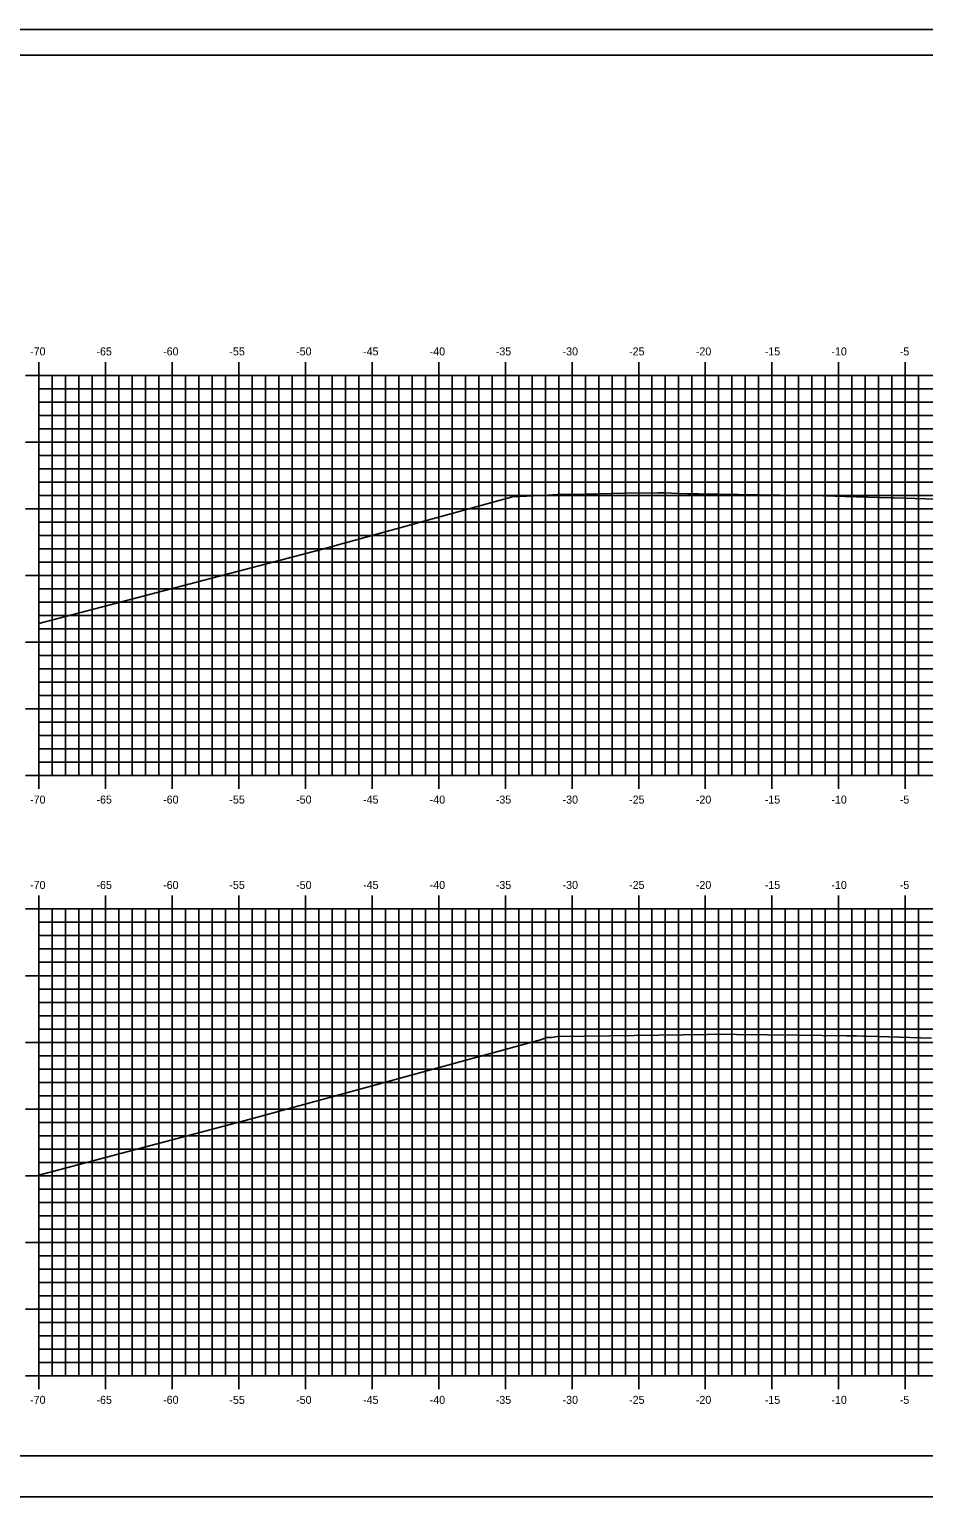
# Model space of a CAD drawing. Extents: x 1170543 to 1177585, y 609599 to 610623.
# Drawn here: x 1171516.5 to 1171583.6, y 609598.8 to 609708.8 of the extents above; entities that cross this region are included whole.
import ezdxf

# ---------------------------------------------------------------- set-up
doc = ezdxf.new("R2010")
doc.units = 0
for name, color, linetype in [('BORDER', 7, 'Continuous'), ('H_V ANNOTATION', 7, 'Continuous'), ('MAJOR', 7, 'Continuous'), ('MINOR', 7, 'Continuous'), ('PLOT BOUNDARY', 7, 'Continuous'), ('S_Roadway_Centerline', 7, 'Continuous')]:
    doc.layers.add(name, color=color, linetype=linetype)

msp = doc.modelspace()

# ---------------------------------------------------------------- linework, layer by layer
at = {"layer": 'BORDER'}
for p, q in [((1171672.21, 609706.87), (1171512.21, 609706.87)), ((1171512.21, 609601.87), (1171672.21, 609601.87))]:
    msp.add_line(p, q, dxfattribs=at)
at = {"layer": 'MAJOR'}
for p, q in [((1171517.21, 609683.87), (1171517.21, 609682.87)), ((1171522.21, 609683.87), (1171522.21, 609682.87)), ((1171527.21, 609683.87), (1171527.21, 609682.87)), ((1171532.21, 609683.87), (1171532.21, 609682.87)), ((1171537.21, 609683.87), (1171537.21, 609682.87)), ((1171542.21, 609683.87), (1171542.21, 609682.87)), ((1171547.21, 609683.87), (1171547.21, 609682.87)), ((1171552.21, 609683.87), (1171552.21, 609682.87)), ((1171557.21, 609683.87), (1171557.21, 609682.87)), ((1171562.21, 609683.87), (1171562.21, 609682.87)), ((1171567.21, 609683.87), (1171567.21, 609682.87)), ((1171572.21, 609683.87), (1171572.21, 609682.87)), ((1171577.21, 609683.87), (1171577.21, 609682.87)), ((1171582.21, 609683.87), (1171582.21, 609682.87)), ((1171516.21, 609682.87), (1171517.21, 609682.87)), ((1171517.21, 609682.87), (1171657.21, 609682.87)), ((1171517.21, 609652.87), (1171517.21, 609682.87)), ((1171517.21, 609652.87), (1171517.21, 609682.87)), ((1171517.21, 609682.87), (1171657.21, 609682.87)), ((1171522.21, 609652.87), (1171522.21, 609682.87)), ((1171527.21, 609652.87), (1171527.21, 609682.87)), ((1171532.21, 609652.87), (1171532.21, 609682.87)), ((1171537.21, 609652.87), (1171537.21, 609682.87)), ((1171542.21, 609652.87), (1171542.21, 609682.87)), ((1171547.21, 609652.87), (1171547.21, 609682.87)), ((1171552.21, 609652.87), (1171552.21, 609682.87)), ((1171557.21, 609652.87), (1171557.21, 609682.87)), ((1171562.21, 609652.87), (1171562.21, 609682.87)), ((1171567.21, 609652.87), (1171567.21, 609682.87)), ((1171572.21, 609652.87), (1171572.21, 609682.87)), ((1171577.21, 609652.87), (1171577.21, 609682.87)), ((1171582.21, 609652.87), (1171582.21, 609682.87)), ((1171516.21, 609677.87), (1171517.21, 609677.87)), ((1171517.21, 609677.87), (1171657.21, 609677.87)), ((1171516.21, 609672.87), (1171517.21, 609672.87)), ((1171517.21, 609672.87), (1171657.21, 609672.87)), ((1171516.21, 609667.87), (1171517.21, 609667.87)), ((1171517.21, 609667.87), (1171657.21, 609667.87)), ((1171516.21, 609662.87), (1171517.21, 609662.87)), ((1171517.21, 609662.87), (1171657.21, 609662.87)), ((1171516.21, 609657.87), (1171517.21, 609657.87)), ((1171517.21, 609657.87), (1171657.21, 609657.87)), ((1171516.21, 609652.87), (1171517.21, 609652.87)), ((1171517.21, 609652.87), (1171657.21, 609652.87)), ((1171517.21, 609652.87), (1171657.21, 609652.87)), ((1171517.21, 609651.87), (1171517.21, 609652.87)), ((1171522.21, 609651.87), (1171522.21, 609652.87)), ((1171527.21, 609651.87), (1171527.21, 609652.87)), ((1171532.21, 609651.87), (1171532.21, 609652.87)), ((1171537.21, 609651.87), (1171537.21, 609652.87)), ((1171542.21, 609651.87), (1171542.21, 609652.87)), ((1171547.21, 609651.87), (1171547.21, 609652.87)), ((1171552.21, 609651.87), (1171552.21, 609652.87)), ((1171557.21, 609651.87), (1171557.21, 609652.87)), ((1171562.21, 609651.87), (1171562.21, 609652.87)), ((1171567.21, 609651.87), (1171567.21, 609652.87)), ((1171572.21, 609651.87), (1171572.21, 609652.87)), ((1171577.21, 609651.87), (1171577.21, 609652.87)), ((1171582.21, 609651.87), (1171582.21, 609652.87)), ((1171517.21, 609643.87), (1171517.21, 609642.87)), ((1171522.21, 609643.87), (1171522.21, 609642.87)), ((1171527.21, 609643.87), (1171527.21, 609642.87)), ((1171532.21, 609643.87), (1171532.21, 609642.87)), ((1171537.21, 609643.87), (1171537.21, 609642.87)), ((1171542.21, 609643.87), (1171542.21, 609642.87)), ((1171547.21, 609643.87), (1171547.21, 609642.87)), ((1171552.21, 609643.87), (1171552.21, 609642.87)), ((1171557.21, 609643.87), (1171557.21, 609642.87)), ((1171562.21, 609643.87), (1171562.21, 609642.87)), ((1171567.21, 609643.87), (1171567.21, 609642.87)), ((1171572.21, 609643.87), (1171572.21, 609642.87)), ((1171577.21, 609643.87), (1171577.21, 609642.87)), ((1171582.21, 609643.87), (1171582.21, 609642.87)), ((1171516.21, 609642.87), (1171517.21, 609642.87)), ((1171517.21, 609642.87), (1171657.21, 609642.87)), ((1171517.21, 609607.87), (1171517.21, 609642.87)), ((1171517.21, 609607.87), (1171517.21, 609642.87)), ((1171517.21, 609642.87), (1171657.21, 609642.87)), ((1171522.21, 609607.87), (1171522.21, 609642.87)), ((1171527.21, 609607.87), (1171527.21, 609642.87)), ((1171532.21, 609607.87), (1171532.21, 609642.87)), ((1171537.21, 609607.87), (1171537.21, 609642.87)), ((1171542.21, 609607.87), (1171542.21, 609642.87)), ((1171547.21, 609607.87), (1171547.21, 609642.87)), ((1171552.21, 609607.87), (1171552.21, 609642.87)), ((1171557.21, 609607.87), (1171557.21, 609642.87)), ((1171562.21, 609607.87), (1171562.21, 609642.87)), ((1171567.21, 609607.87), (1171567.21, 609642.87)), ((1171572.21, 609607.87), (1171572.21, 609642.87)), ((1171577.21, 609607.87), (1171577.21, 609642.87)), ((1171582.21, 609607.87), (1171582.21, 609642.87)), ((1171516.21, 609637.87), (1171517.21, 609637.87)), ((1171517.21, 609637.87), (1171657.21, 609637.87)), ((1171516.21, 609632.87), (1171517.21, 609632.87)), ((1171517.21, 609632.87), (1171657.21, 609632.87)), ((1171516.21, 609627.87), (1171517.21, 609627.87)), ((1171517.21, 609627.87), (1171657.21, 609627.87)), ((1171516.21, 609622.87), (1171517.21, 609622.87)), ((1171517.21, 609622.87), (1171657.21, 609622.87)), ((1171516.21, 609617.87), (1171517.21, 609617.87)), ((1171517.21, 609617.87), (1171657.21, 609617.87)), ((1171516.21, 609612.87), (1171517.21, 609612.87)), ((1171517.21, 609612.87), (1171657.21, 609612.87)), ((1171516.21, 609607.87), (1171517.21, 609607.87)), ((1171517.21, 609607.87), (1171657.21, 609607.87)), ((1171517.21, 609607.87), (1171657.21, 609607.87)), ((1171517.21, 609606.87), (1171517.21, 609607.87)), ((1171522.21, 609606.87), (1171522.21, 609607.87)), ((1171527.21, 609606.87), (1171527.21, 609607.87)), ((1171532.21, 609606.87), (1171532.21, 609607.87)), ((1171537.21, 609606.87), (1171537.21, 609607.87)), ((1171542.21, 609606.87), (1171542.21, 609607.87)), ((1171547.21, 609606.87), (1171547.21, 609607.87)), ((1171552.21, 609606.87), (1171552.21, 609607.87)), ((1171557.21, 609606.87), (1171557.21, 609607.87)), ((1171562.21, 609606.87), (1171562.21, 609607.87)), ((1171567.21, 609606.87), (1171567.21, 609607.87)), ((1171572.21, 609606.87), (1171572.21, 609607.87)), ((1171577.21, 609606.87), (1171577.21, 609607.87)), ((1171582.21, 609606.87), (1171582.21, 609607.87))]:
    msp.add_line(p, q, dxfattribs=at)
at = {"layer": 'MINOR'}
for p, q in [((1171518.21, 609652.87), (1171518.21, 609682.87)), ((1171519.21, 609652.87), (1171519.21, 609682.87)), ((1171520.21, 609652.87), (1171520.21, 609682.87)), ((1171521.21, 609652.87), (1171521.21, 609682.87)), ((1171523.21, 609652.87), (1171523.21, 609682.87)), ((1171524.21, 609652.87), (1171524.21, 609682.87)), ((1171525.21, 609652.87), (1171525.21, 609682.87)), ((1171526.21, 609652.87), (1171526.21, 609682.87)), ((1171528.21, 609652.87), (1171528.21, 609682.87)), ((1171529.21, 609652.87), (1171529.21, 609682.87)), ((1171530.21, 609652.87), (1171530.21, 609682.87)), ((1171531.21, 609652.87), (1171531.21, 609682.87)), ((1171533.21, 609652.87), (1171533.21, 609682.87)), ((1171534.21, 609652.87), (1171534.21, 609682.87)), ((1171535.21, 609652.87), (1171535.21, 609682.87)), ((1171536.21, 609652.87), (1171536.21, 609682.87)), ((1171538.21, 609652.87), (1171538.21, 609682.87)), ((1171539.21, 609652.87), (1171539.21, 609682.87)), ((1171540.21, 609652.87), (1171540.21, 609682.87)), ((1171541.21, 609652.87), (1171541.21, 609682.87)), ((1171543.21, 609652.87), (1171543.21, 609682.87)), ((1171544.21, 609652.87), (1171544.21, 609682.87)), ((1171545.21, 609652.87), (1171545.21, 609682.87)), ((1171546.21, 609652.87), (1171546.21, 609682.87)), ((1171548.21, 609652.87), (1171548.21, 609682.87)), ((1171549.21, 609652.87), (1171549.21, 609682.87)), ((1171550.21, 609652.87), (1171550.21, 609682.87)), ((1171551.21, 609652.87), (1171551.21, 609682.87)), ((1171553.21, 609652.87), (1171553.21, 609682.87)), ((1171554.21, 609652.87), (1171554.21, 609682.87)), ((1171555.21, 609652.87), (1171555.21, 609682.87)), ((1171556.21, 609652.87), (1171556.21, 609682.87)), ((1171558.21, 609652.87), (1171558.21, 609682.87)), ((1171559.21, 609652.87), (1171559.21, 609682.87)), ((1171560.21, 609652.87), (1171560.21, 609682.87)), ((1171561.21, 609652.87), (1171561.21, 609682.87)), ((1171563.21, 609652.87), (1171563.21, 609682.87)), ((1171564.21, 609652.87), (1171564.21, 609682.87)), ((1171565.21, 609652.87), (1171565.21, 609682.87)), ((1171566.21, 609652.87), (1171566.21, 609682.87)), ((1171568.21, 609652.87), (1171568.21, 609682.87)), ((1171569.21, 609652.87), (1171569.21, 609682.87)), ((1171570.21, 609652.87), (1171570.21, 609682.87)), ((1171571.21, 609652.87), (1171571.21, 609682.87)), ((1171573.21, 609652.87), (1171573.21, 609682.87)), ((1171574.21, 609652.87), (1171574.21, 609682.87)), ((1171575.21, 609652.87), (1171575.21, 609682.87)), ((1171576.21, 609652.87), (1171576.21, 609682.87)), ((1171578.21, 609652.87), (1171578.21, 609682.87)), ((1171579.21, 609652.87), (1171579.21, 609682.87)), ((1171580.21, 609652.87), (1171580.21, 609682.87)), ((1171581.21, 609652.87), (1171581.21, 609682.87)), ((1171583.21, 609652.87), (1171583.21, 609682.87)), ((1171517.21, 609681.87), (1171657.21, 609681.87)), ((1171517.21, 609681.87), (1171518.21, 609681.87)), ((1171517.21, 609680.87), (1171657.21, 609680.87)), ((1171517.21, 609680.87), (1171518.21, 609680.87)), ((1171517.21, 609679.87), (1171657.21, 609679.87)), ((1171517.21, 609679.87), (1171518.21, 609679.87)), ((1171517.21, 609678.87), (1171657.21, 609678.87)), ((1171517.21, 609678.87), (1171518.21, 609678.87)), ((1171517.21, 609676.87), (1171657.21, 609676.87)), ((1171517.21, 609676.87), (1171518.21, 609676.87)), ((1171517.21, 609675.87), (1171657.21, 609675.87)), ((1171517.21, 609675.87), (1171518.21, 609675.87)), ((1171517.21, 609674.87), (1171657.21, 609674.87)), ((1171517.21, 609674.87), (1171518.21, 609674.87)), ((1171517.21, 609673.87), (1171657.21, 609673.87)), ((1171517.21, 609673.87), (1171518.21, 609673.87)), ((1171517.21, 609671.87), (1171657.21, 609671.87)), ((1171517.21, 609671.87), (1171518.21, 609671.87)), ((1171517.21, 609670.87), (1171657.21, 609670.87)), ((1171517.21, 609670.87), (1171518.21, 609670.87)), ((1171517.21, 609669.87), (1171657.21, 609669.87)), ((1171517.21, 609669.87), (1171518.21, 609669.87)), ((1171517.21, 609668.87), (1171657.21, 609668.87)), ((1171517.21, 609668.87), (1171518.21, 609668.87)), ((1171517.21, 609666.87), (1171657.21, 609666.87)), ((1171517.21, 609666.87), (1171518.21, 609666.87)), ((1171517.21, 609665.87), (1171657.21, 609665.87)), ((1171517.21, 609665.87), (1171518.21, 609665.87)), ((1171517.21, 609664.87), (1171657.21, 609664.87)), ((1171517.21, 609664.87), (1171518.21, 609664.87)), ((1171517.21, 609663.87), (1171657.21, 609663.87)), ((1171517.21, 609663.87), (1171518.21, 609663.87)), ((1171517.21, 609661.87), (1171657.21, 609661.87)), ((1171517.21, 609661.87), (1171518.21, 609661.87)), ((1171517.21, 609660.87), (1171657.21, 609660.87)), ((1171517.21, 609660.87), (1171518.21, 609660.87)), ((1171517.21, 609659.87), (1171657.21, 609659.87)), ((1171517.21, 609659.87), (1171518.21, 609659.87)), ((1171517.21, 609658.87), (1171657.21, 609658.87)), ((1171517.21, 609658.87), (1171518.21, 609658.87)), ((1171517.21, 609656.87), (1171657.21, 609656.87)), ((1171517.21, 609656.87), (1171518.21, 609656.87)), ((1171517.21, 609655.87), (1171657.21, 609655.87)), ((1171517.21, 609655.87), (1171518.21, 609655.87)), ((1171517.21, 609654.87), (1171657.21, 609654.87)), ((1171517.21, 609654.87), (1171518.21, 609654.87)), ((1171517.21, 609653.87), (1171657.21, 609653.87)), ((1171517.21, 609653.87), (1171518.21, 609653.87)), ((1171518.21, 609607.87), (1171518.21, 609642.87)), ((1171519.21, 609607.87), (1171519.21, 609642.87)), ((1171520.21, 609607.87), (1171520.21, 609642.87)), ((1171521.21, 609607.87), (1171521.21, 609642.87)), ((1171523.21, 609607.87), (1171523.21, 609642.87)), ((1171524.21, 609607.87), (1171524.21, 609642.87)), ((1171525.21, 609607.87), (1171525.21, 609642.87)), ((1171526.21, 609607.87), (1171526.21, 609642.87)), ((1171528.21, 609607.87), (1171528.21, 609642.87)), ((1171529.21, 609607.87), (1171529.21, 609642.87)), ((1171530.21, 609607.87), (1171530.21, 609642.87)), ((1171531.21, 609607.87), (1171531.21, 609642.87)), ((1171533.21, 609607.87), (1171533.21, 609642.87)), ((1171534.21, 609607.87), (1171534.21, 609642.87)), ((1171535.21, 609607.87), (1171535.21, 609642.87)), ((1171536.21, 609607.87), (1171536.21, 609642.87)), ((1171538.21, 609607.87), (1171538.21, 609642.87)), ((1171539.21, 609607.87), (1171539.21, 609642.87)), ((1171540.21, 609607.87), (1171540.21, 609642.87)), ((1171541.21, 609607.87), (1171541.21, 609642.87)), ((1171543.21, 609607.87), (1171543.21, 609642.87)), ((1171544.21, 609607.87), (1171544.21, 609642.87)), ((1171545.21, 609607.87), (1171545.21, 609642.87)), ((1171546.21, 609607.87), (1171546.21, 609642.87)), ((1171548.21, 609607.87), (1171548.21, 609642.87)), ((1171549.21, 609607.87), (1171549.21, 609642.87)), ((1171550.21, 609607.87), (1171550.21, 609642.87)), ((1171551.21, 609607.87), (1171551.21, 609642.87)), ((1171553.21, 609607.87), (1171553.21, 609642.87)), ((1171554.21, 609607.87), (1171554.21, 609642.87)), ((1171555.21, 609607.87), (1171555.21, 609642.87)), ((1171556.21, 609607.87), (1171556.21, 609642.87)), ((1171558.21, 609607.87), (1171558.21, 609642.87)), ((1171559.21, 609607.87), (1171559.21, 609642.87)), ((1171560.21, 609607.87), (1171560.21, 609642.87)), ((1171561.21, 609607.87), (1171561.21, 609642.87)), ((1171563.21, 609607.87), (1171563.21, 609642.87)), ((1171564.21, 609607.87), (1171564.21, 609642.87)), ((1171565.21, 609607.87), (1171565.21, 609642.87)), ((1171566.21, 609607.87), (1171566.21, 609642.87)), ((1171568.21, 609607.87), (1171568.21, 609642.87)), ((1171569.21, 609607.87), (1171569.21, 609642.87)), ((1171570.21, 609607.87), (1171570.21, 609642.87)), ((1171571.21, 609607.87), (1171571.21, 609642.87)), ((1171573.21, 609607.87), (1171573.21, 609642.87)), ((1171574.21, 609607.87), (1171574.21, 609642.87)), ((1171575.21, 609607.87), (1171575.21, 609642.87)), ((1171576.21, 609607.87), (1171576.21, 609642.87)), ((1171578.21, 609607.87), (1171578.21, 609642.87)), ((1171579.21, 609607.87), (1171579.21, 609642.87)), ((1171580.21, 609607.87), (1171580.21, 609642.87)), ((1171581.21, 609607.87), (1171581.21, 609642.87)), ((1171583.21, 609607.87), (1171583.21, 609642.87)), ((1171517.21, 609641.87), (1171657.21, 609641.87)), ((1171517.21, 609641.87), (1171518.21, 609641.87)), ((1171517.21, 609640.87), (1171657.21, 609640.87)), ((1171517.21, 609640.87), (1171518.21, 609640.87)), ((1171517.21, 609639.87), (1171657.21, 609639.87)), ((1171517.21, 609639.87), (1171518.21, 609639.87)), ((1171517.21, 609638.87), (1171657.21, 609638.87)), ((1171517.21, 609638.87), (1171518.21, 609638.87)), ((1171517.21, 609636.87), (1171657.21, 609636.87)), ((1171517.21, 609636.87), (1171518.21, 609636.87)), ((1171517.21, 609635.87), (1171657.21, 609635.87)), ((1171517.21, 609635.87), (1171518.21, 609635.87)), ((1171517.21, 609634.87), (1171657.21, 609634.87)), ((1171517.21, 609634.87), (1171518.21, 609634.87)), ((1171517.21, 609633.87), (1171657.21, 609633.87)), ((1171517.21, 609633.87), (1171518.21, 609633.87)), ((1171517.21, 609631.87), (1171657.21, 609631.87)), ((1171517.21, 609631.87), (1171518.21, 609631.87)), ((1171517.21, 609630.87), (1171657.21, 609630.87)), ((1171517.21, 609630.87), (1171518.21, 609630.87)), ((1171517.21, 609629.87), (1171657.21, 609629.87)), ((1171517.21, 609629.87), (1171518.21, 609629.87)), ((1171517.21, 609628.87), (1171657.21, 609628.87)), ((1171517.21, 609628.87), (1171518.21, 609628.87)), ((1171517.21, 609626.87), (1171657.21, 609626.87)), ((1171517.21, 609626.87), (1171518.21, 609626.87)), ((1171517.21, 609625.87), (1171657.21, 609625.87)), ((1171517.21, 609625.87), (1171518.21, 609625.87)), ((1171517.21, 609624.87), (1171657.21, 609624.87)), ((1171517.21, 609624.87), (1171518.21, 609624.87)), ((1171517.21, 609623.87), (1171657.21, 609623.87)), ((1171517.21, 609623.87), (1171518.21, 609623.87)), ((1171517.21, 609621.87), (1171657.21, 609621.87)), ((1171517.21, 609621.87), (1171518.21, 609621.87)), ((1171517.21, 609620.87), (1171657.21, 609620.87)), ((1171517.21, 609620.87), (1171518.21, 609620.87)), ((1171517.21, 609619.87), (1171657.21, 609619.87)), ((1171517.21, 609619.87), (1171518.21, 609619.87)), ((1171517.21, 609618.87), (1171657.21, 609618.87)), ((1171517.21, 609618.87), (1171518.21, 609618.87)), ((1171517.21, 609616.87), (1171657.21, 609616.87)), ((1171517.21, 609616.87), (1171518.21, 609616.87)), ((1171517.21, 609615.87), (1171657.21, 609615.87)), ((1171517.21, 609615.87), (1171518.21, 609615.87)), ((1171517.21, 609614.87), (1171657.21, 609614.87)), ((1171517.21, 609614.87), (1171518.21, 609614.87)), ((1171517.21, 609613.87), (1171657.21, 609613.87)), ((1171517.21, 609613.87), (1171518.21, 609613.87)), ((1171517.21, 609611.87), (1171657.21, 609611.87)), ((1171517.21, 609611.87), (1171518.21, 609611.87)), ((1171517.21, 609610.87), (1171657.21, 609610.87)), ((1171517.21, 609610.87), (1171518.21, 609610.87)), ((1171517.21, 609609.87), (1171657.21, 609609.87)), ((1171517.21, 609609.87), (1171518.21, 609609.87)), ((1171517.21, 609608.87), (1171657.21, 609608.87)), ((1171517.21, 609608.87), (1171518.21, 609608.87))]:
    msp.add_line(p, q, dxfattribs=at)
at = {"layer": 'PLOT BOUNDARY'}
msp.add_lwpolyline([(1171504.12, 609598.81), (1171674.12, 609598.81), (1171674.12, 609708.81), (1171504.12, 609708.81)], close=True, dxfattribs=at)
at = {"layer": 'S_Roadway_Centerline'}
for points in [[(1171517.21, 609664.26), (1171538.4, 609669.83), (1171551.92, 609673.54), (1171552.58, 609673.72), (1171552.69, 609673.76), (1171555.42, 609673.89), (1171556.12, 609673.93), (1171557.21, 609673.95), (1171561.13, 609674.04), (1171563.66, 609674.06), (1171564.11, 609674.07), (1171565.88, 609674), (1171566.13, 609673.99), (1171566.72, 609673.98), (1171571.14, 609673.92), (1171576.06, 609673.83), (1171576.15, 609673.83), (1171577.68, 609673.78), (1171581.16, 609673.68), (1171581.35, 609673.68), (1171586.16, 609673.54)], [(1171517.21, 609622.91), (1171533.06, 609627.11), (1171554.85, 609633.06), (1171555.32, 609633.23), (1171555.67, 609633.24), (1171556.11, 609633.31), (1171560.04, 609633.36), (1171567.38, 609633.45), (1171569.16, 609633.48), (1171569.54, 609633.47), (1171574.17, 609633.42), (1171577.78, 609633.36), (1171578.55, 609633.35), (1171579.07, 609633.34), (1171579.18, 609633.33), (1171580.18, 609633.3), (1171584.18, 609633.18)]]:
    msp.add_lwpolyline(points, dxfattribs=at)

# ---------------------------------------------------------------- texts
at = {"layer": 'H_V ANNOTATION'}
for s, p in [('-70', (1171516.55, 609684.37)), ('-65', (1171521.53, 609684.37)), ('-60', (1171526.53, 609684.37)), ('-55', (1171531.5, 609684.37)), ('-50', (1171536.51, 609684.37)), ('-45', (1171541.53, 609684.37)), ('-40', (1171546.53, 609684.37)), ('-35', (1171551.49, 609684.37)), ('-30', (1171556.5, 609684.37)), ('-25', (1171561.49, 609684.37)), ('-20', (1171566.5, 609684.37)), ('-15', (1171571.67, 609684.37)), ('-10', (1171576.67, 609684.37)), ('-5', (1171581.8, 609684.37)), ('-70', (1171516.55, 609650.77)), ('-65', (1171521.53, 609650.77)), ('-60', (1171526.53, 609650.77)), ('-55', (1171531.5, 609650.77)), ('-50', (1171536.51, 609650.77)), ('-45', (1171541.53, 609650.77)), ('-40', (1171546.53, 609650.77)), ('-35', (1171551.49, 609650.77)), ('-30', (1171556.5, 609650.77)), ('-25', (1171561.49, 609650.77)), ('-20', (1171566.5, 609650.77)), ('-15', (1171571.67, 609650.77)), ('-10', (1171576.67, 609650.77)), ('-5', (1171581.8, 609650.77)), ('-70', (1171516.55, 609644.37)), ('-65', (1171521.53, 609644.37)), ('-60', (1171526.53, 609644.37)), ('-55', (1171531.5, 609644.37)), ('-50', (1171536.51, 609644.37)), ('-45', (1171541.53, 609644.37)), ('-40', (1171546.53, 609644.37)), ('-35', (1171551.49, 609644.37)), ('-30', (1171556.5, 609644.37)), ('-25', (1171561.49, 609644.37)), ('-20', (1171566.5, 609644.37)), ('-15', (1171571.67, 609644.37)), ('-10', (1171576.67, 609644.37)), ('-5', (1171581.8, 609644.37)), ('-70', (1171516.55, 609605.77)), ('-65', (1171521.53, 609605.77)), ('-60', (1171526.53, 609605.77)), ('-55', (1171531.5, 609605.77)), ('-50', (1171536.51, 609605.77)), ('-45', (1171541.53, 609605.77)), ('-40', (1171546.53, 609605.77)), ('-35', (1171551.49, 609605.77)), ('-30', (1171556.5, 609605.77)), ('-25', (1171561.49, 609605.77)), ('-20', (1171566.5, 609605.77)), ('-15', (1171571.67, 609605.77)), ('-10', (1171576.67, 609605.77)), ('-5', (1171581.8, 609605.77))]:
    msp.add_text(s, height=0.6, dxfattribs=at).set_placement(p)

doc.saveas('drawing.dxf')
